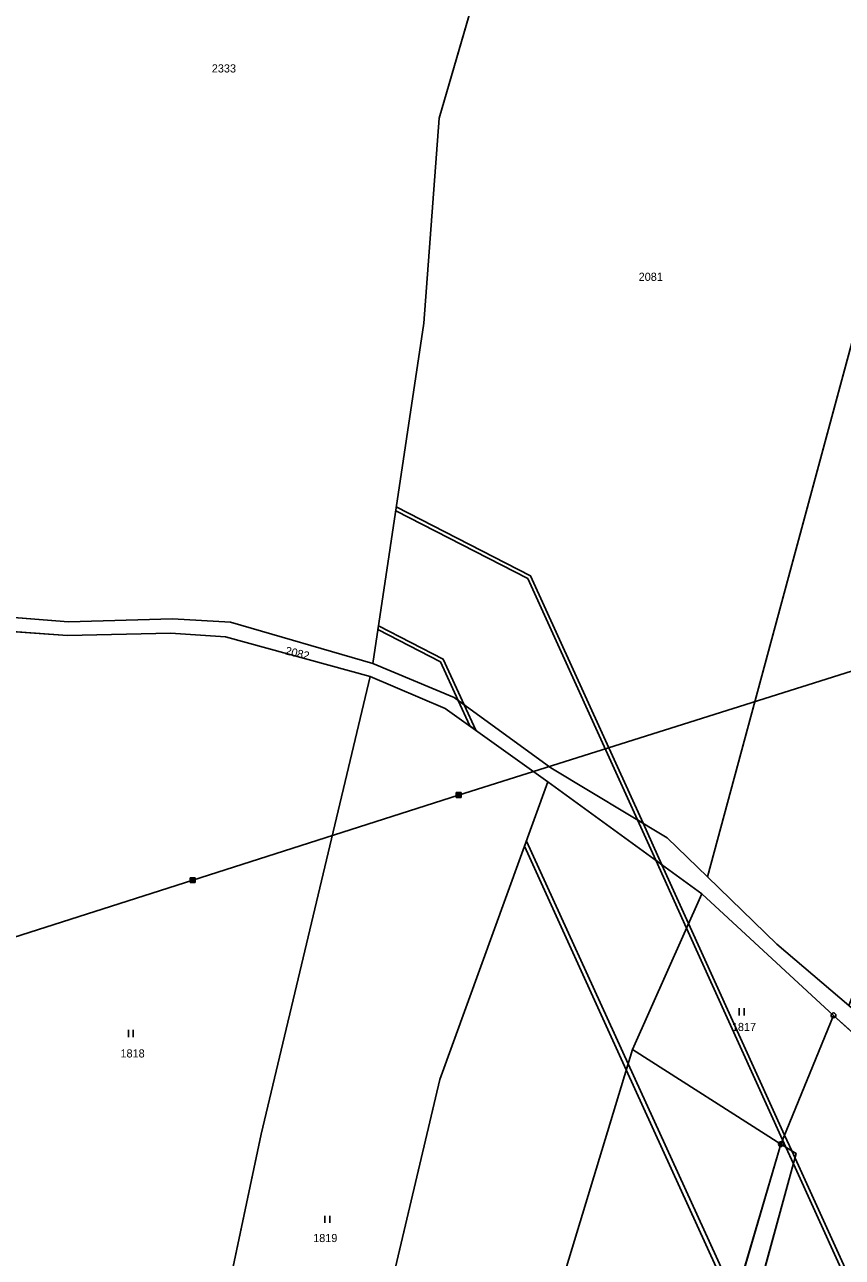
# Model space of a CAD drawing. Extents: x -689422 to -685210, y -987725 to -982160.
# Drawn here: x -687963.9 to -687793.1, y -985337.6 to -985080 of the extents above; entities that cross this region are included whole.
import ezdxf

# ---------------------------------------------------------------- set-up
doc = ezdxf.new("R2010")
doc.units = 0
for name, color, linetype in [('KN_Hranice_parcel', 7, 'Continuous'), ('KN_Parcelni cisla', 7, 'Continuous'), ('KN_Polygon parcely', 7, 'Continuous'), ('KN_Pozemkove predmety', 7, 'Continuous'), ('KN_POZEMKY_ORNA PUDA', 7, 'Continuous'), ('KN_POZEMKY_OSTATNI PLOCHA', 7, 'Continuous'), ('KN_POZEMKY_TTP', 7, 'Continuous'), ('KN_VYUZITI_17_ostatni plocha_ostatni komunikace', 7, 'Continuous'), ('KN_VYUZITI_26_ostatni plocha_jina plocha', 7, 'Continuous'), ('KN_Věcná břemena k části', 7, 'Continuous'), ('KN_Značky bodu BP', 7, 'Continuous'), ('KN_Značky kultur', 7, 'Continuous')]:
    doc.layers.add(name, color=color, linetype=linetype)

msp = doc.modelspace()

# ---------------------------------------------------------------- linework, layer by layer
at = {"layer": 'KN_Hranice_parcel'}
for p, q in [((-687822.46, -985261.61), (-687854.61, -985238.2)), ((-687822.46, -985261.61), (-687836.95, -985294.14)), ((-687794.92, -985287.03), (-687822.46, -985261.61)), ((-687794.92, -985287.03), (-687805.9, -985313.94)), ((-687805.9, -985313.94), (-687836.95, -985294.14))]:
    msp.add_line(p, q, dxfattribs=at)
for points in [[(-687846.61, -985008.56), (-687865.57, -985059.05), (-687877.32, -985099.51), (-687880.52, -985142.35), (-687891.19, -985213.52)], [(-687752.86, -985057.38), (-687787.15, -985131.76), (-687821.22, -985258.07)], [(-687891.19, -985213.52), (-687920.91, -985204.87), (-687933.06, -985204.13), (-687954.78, -985204.79), (-687976.96, -985203.07)], [(-687891.73, -985216.23), (-687921.95, -985207.93), (-687933.44, -985207.15), (-687954.97, -985207.64), (-687977.1, -985206.05)], [(-687891.19, -985213.52), (-687874.2, -985220.59), (-687853.98, -985235.32), (-687829.68, -985249.9), (-687821.22, -985258.07)], [(-687941.16, -985425.07), (-687933.58, -985402.07), (-687914.54, -985311.84), (-687891.73, -985216.23)], [(-687854.61, -985238.2), (-687876.08, -985222.87), (-687891.73, -985216.23)], [(-687921.53, -985453.72), (-687900.89, -985400.68), (-687877.16, -985300.44), (-687854.61, -985238.2)], [(-687821.22, -985258.07), (-687806.76, -985272.12), (-687791.73, -985284.98)], [(-687726.97, -985353.78), (-687744.93, -985332.23), (-687794.92, -985287.03)], [(-687836.95, -985294.14), (-687852.58, -985345.78), (-687869.21, -985402.06), (-687878.7, -985430.53), (-687898.26, -985479.03)], [(-687872.8, -985507.34), (-687860.75, -985483.25), (-687857.89, -985476.91), (-687846.35, -985444.35), (-687832.38, -985403.75), (-687805.9, -985313.94)], [(-687805.9, -985313.94), (-687802.69, -985315.92), (-687828.18, -985408.54), (-687852.47, -985475.92), (-687857.65, -985488.29), (-687867.98, -985503.69), (-687821.84, -985569.43)]]:
    msp.add_lwpolyline(points, dxfattribs=at)
at = {"layer": 'KN_Polygon parcely'}
for points in [[(-687971.31, -985153.54), (-687972.15, -985168.6), (-687976.96, -985203.07), (-687954.78, -985204.79), (-687933.06, -985204.13), (-687920.91, -985204.87), (-687891.19, -985213.52), (-687880.52, -985142.35), (-687877.32, -985099.51), (-687865.57, -985059.05), (-687846.61, -985008.56), (-687923.44, -984968.56), (-687938.27, -984962.66), (-687951.09, -984960.09), (-687969.67, -985019.07), (-687973.42, -985046.27), (-687970.54, -985067.74), (-687968.9, -985094.24), (-687969.4, -985118.12), (-688058.44, -985104.36), (-688056.3, -985142.87)], [(-687880.52, -985142.35), (-687891.19, -985213.52), (-687874.2, -985220.59), (-687853.98, -985235.32), (-687829.68, -985249.9), (-687821.22, -985258.07), (-687787.15, -985131.76), (-687752.86, -985057.38), (-687846.61, -985008.56), (-687865.57, -985059.05), (-687877.32, -985099.51)], [(-687921.95, -985207.93), (-687933.44, -985207.15), (-687954.97, -985207.64), (-687977.1, -985206.05), (-687978.61, -985256.47), (-687977.44, -985289.64), (-687977.85, -985313.31), (-687979.9, -985358.31), (-687980.13, -985361.3), (-687963.48, -985398.25), (-687941.16, -985425.07), (-687933.58, -985402.07), (-687914.54, -985311.84), (-687891.73, -985216.23)], [(-687929.15, -985445.85), (-687921.53, -985453.72), (-687900.89, -985400.68), (-687877.16, -985300.44), (-687854.61, -985238.2), (-687876.08, -985222.87), (-687891.73, -985216.23), (-687914.54, -985311.84), (-687933.58, -985402.07), (-687941.16, -985425.07)], [(-687854.61, -985238.2), (-687877.16, -985300.44), (-687900.89, -985400.68), (-687921.53, -985453.72), (-687898.26, -985479.03), (-687878.7, -985430.53), (-687869.21, -985402.06), (-687852.58, -985345.78), (-687836.95, -985294.14), (-687822.46, -985261.61)], [(-687794.92, -985287.03), (-687822.46, -985261.61), (-687836.95, -985294.14), (-687805.9, -985313.94)], [(-687857.65, -985488.29), (-687867.98, -985503.69), (-687821.84, -985569.43), (-687805.64, -985534.83), (-687792.04, -985510.21), (-687773.16, -985461.34), (-687768.09, -985450.75), (-687738.69, -985389.37), (-687726.97, -985353.78), (-687744.93, -985332.23), (-687794.92, -985287.03), (-687805.9, -985313.94), (-687802.69, -985315.92), (-687828.18, -985408.54), (-687852.47, -985475.92)], [(-687805.9, -985313.94), (-687836.95, -985294.14), (-687852.58, -985345.78), (-687869.21, -985402.06), (-687878.7, -985430.53), (-687898.26, -985479.03), (-687897.01, -985480.39), (-687872.8, -985507.34), (-687860.75, -985483.25), (-687857.89, -985476.91), (-687846.35, -985444.35), (-687832.38, -985403.75)], [(-687822.91, -985571.46), (-687821.84, -985569.43), (-687867.98, -985503.69), (-687857.65, -985488.29), (-687852.47, -985475.92), (-687828.18, -985408.54), (-687802.69, -985315.92), (-687805.9, -985313.94), (-687832.38, -985403.75), (-687846.35, -985444.35), (-687857.89, -985476.91), (-687860.75, -985483.25), (-687872.8, -985507.34), (-687864.87, -985516.23)]]:
    msp.add_lwpolyline(points, close=True, dxfattribs=at)
for points in [[(-687752.86, -985057.38), (-687787.15, -985131.76), (-687821.22, -985258.07), (-687806.76, -985272.12), (-687791.73, -985284.98), (-687779.71, -985254.57), (-687781.25, -985254.93), (-687771.14, -985232.42), (-687758.91, -985185.37), (-687759.09, -985184.02), (-687758.83, -985180.07), (-687757.66, -985175.98), (-687756.05, -985168.14), (-687755.14, -985162.25), (-687753.15, -985156.53), (-687750.35, -985149.83), (-687747.8, -985144.59), (-687745.49, -985138.62), (-687738.2, -985119.94), (-687731.12, -985101.16), (-687725.73, -985084.09), (-687725.31, -985081.49), (-687725.87, -985077.16)], [(-687724.54, -985350.14), (-687741.32, -985330.42), (-687778.08, -985296.97), (-687790.13, -985286.37), (-687791.73, -985284.98), (-687806.76, -985272.12), (-687821.22, -985258.07), (-687829.68, -985249.9), (-687853.98, -985235.32), (-687874.2, -985220.59), (-687891.19, -985213.52), (-687920.91, -985204.87), (-687933.06, -985204.13), (-687954.78, -985204.79), (-687976.96, -985203.07)], [(-687977.1, -985206.05), (-687954.97, -985207.64), (-687933.44, -985207.15), (-687921.95, -985207.93), (-687891.73, -985216.23), (-687876.08, -985222.87), (-687854.61, -985238.2), (-687822.46, -985261.61), (-687794.92, -985287.03), (-687744.93, -985332.23), (-687726.97, -985353.78)]]:
    msp.add_lwpolyline(points, dxfattribs=at)
at = {"layer": 'KN_Pozemkove predmety'}
for p, q in [((-687873.26, -985240.98), (-687767.2, -985207.53)), ((-687928.83, -985258.76), (-687873.26, -985240.98)), ((-687873.76, -985240.48), (-687872.76, -985240.48)), ((-687873.76, -985241.48), (-687873.76, -985240.48)), ((-687873.76, -985240.68), (-687872.76, -985240.68)), ((-687873.76, -985240.88), (-687872.76, -985240.88)), ((-687873.76, -985241.08), (-687872.76, -985241.08)), ((-687873.76, -985241.28), (-687872.76, -985241.28)), ((-687873.76, -985241.48), (-687872.76, -985241.48)), ((-687873.56, -985241.48), (-687873.56, -985240.48)), ((-687873.36, -985241.48), (-687873.36, -985240.48)), ((-687873.16, -985241.48), (-687873.16, -985240.48)), ((-687872.96, -985241.48), (-687872.96, -985240.48)), ((-687872.76, -985241.48), (-687872.76, -985240.48)), ((-687929.33, -985258.26), (-687928.33, -985258.26)), ((-687929.33, -985259.26), (-687929.33, -985258.26)), ((-687929.33, -985258.46), (-687928.33, -985258.46)), ((-687929.13, -985259.26), (-687929.13, -985258.26)), ((-687928.93, -985259.26), (-687928.93, -985258.26)), ((-687928.73, -985259.26), (-687928.73, -985258.26)), ((-687928.53, -985259.26), (-687928.53, -985258.26)), ((-687928.33, -985259.26), (-687928.33, -985258.26)), ((-687981.36, -985275.53), (-687928.83, -985258.76)), ((-687929.33, -985258.66), (-687928.33, -985258.66)), ((-687929.33, -985258.86), (-687928.33, -985258.86)), ((-687929.33, -985259.06), (-687928.33, -985259.06)), ((-687929.33, -985259.26), (-687928.33, -985259.26))]:
    msp.add_line(p, q, dxfattribs=at)
at = {"layer": 'KN_POZEMKY_ORNA PUDA'}
for p, q in [((-687865.57, -985059.05), (-687877.32, -985099.51)), ((-687877.32, -985099.51), (-687865.57, -985059.05)), ((-687877.32, -985099.51), (-687880.52, -985142.35)), ((-687880.52, -985142.35), (-687877.32, -985099.51)), ((-687787.15, -985131.76), (-687821.22, -985258.07)), ((-687821.22, -985258.07), (-687787.15, -985131.76)), ((-687880.52, -985142.35), (-687891.19, -985213.52)), ((-687891.19, -985213.52), (-687880.52, -985142.35)), ((-687954.78, -985204.79), (-687976.96, -985203.07)), ((-687933.06, -985204.13), (-687954.78, -985204.79)), ((-687920.91, -985204.87), (-687933.06, -985204.13)), ((-687891.19, -985213.52), (-687920.91, -985204.87)), ((-687874.2, -985220.59), (-687891.19, -985213.52)), ((-687853.98, -985235.32), (-687874.2, -985220.59)), ((-687829.68, -985249.9), (-687853.98, -985235.32)), ((-687821.22, -985258.07), (-687829.68, -985249.9)), ((-687806.76, -985272.12), (-687821.22, -985258.07)), ((-687791.73, -985284.98), (-687806.76, -985272.12))]:
    msp.add_line(p, q, dxfattribs=at)
at = {"layer": 'KN_POZEMKY_OSTATNI PLOCHA'}
for p, q in [((-687976.96, -985203.07), (-687954.78, -985204.79)), ((-687954.78, -985204.79), (-687933.06, -985204.13)), ((-687933.06, -985204.13), (-687920.91, -985204.87)), ((-687954.97, -985207.64), (-687977.1, -985206.05)), ((-687920.91, -985204.87), (-687891.19, -985213.52)), ((-687933.44, -985207.15), (-687954.97, -985207.64)), ((-687921.95, -985207.93), (-687933.44, -985207.15)), ((-687891.73, -985216.23), (-687921.95, -985207.93)), ((-687891.19, -985213.52), (-687874.2, -985220.59)), ((-687876.08, -985222.87), (-687891.73, -985216.23)), ((-687874.2, -985220.59), (-687853.98, -985235.32)), ((-687854.61, -985238.2), (-687876.08, -985222.87)), ((-687853.98, -985235.32), (-687829.68, -985249.9)), ((-687822.46, -985261.61), (-687854.61, -985238.2)), ((-687829.68, -985249.9), (-687821.22, -985258.07)), ((-687821.22, -985258.07), (-687806.76, -985272.12)), ((-687794.92, -985287.03), (-687822.46, -985261.61)), ((-687806.76, -985272.12), (-687791.73, -985284.98)), ((-687744.93, -985332.23), (-687794.92, -985287.03)), ((-687832.38, -985403.75), (-687805.9, -985313.94)), ((-687805.9, -985313.94), (-687802.69, -985315.92)), ((-687802.69, -985315.92), (-687828.18, -985408.54))]:
    msp.add_line(p, q, dxfattribs=at)
at = {"layer": 'KN_POZEMKY_TTP'}
for p, q in [((-687977.1, -985206.05), (-687954.97, -985207.64)), ((-687954.97, -985207.64), (-687933.44, -985207.15)), ((-687933.44, -985207.15), (-687921.95, -985207.93)), ((-687921.95, -985207.93), (-687891.73, -985216.23)), ((-687891.73, -985216.23), (-687914.54, -985311.84)), ((-687914.54, -985311.84), (-687891.73, -985216.23)), ((-687891.73, -985216.23), (-687876.08, -985222.87)), ((-687876.08, -985222.87), (-687854.61, -985238.2)), ((-687854.61, -985238.2), (-687877.16, -985300.44)), ((-687877.16, -985300.44), (-687854.61, -985238.2)), ((-687854.61, -985238.2), (-687822.46, -985261.61)), ((-687836.95, -985294.14), (-687822.46, -985261.61)), ((-687822.46, -985261.61), (-687836.95, -985294.14)), ((-687822.46, -985261.61), (-687794.92, -985287.03)), ((-687805.9, -985313.94), (-687794.92, -985287.03)), ((-687794.92, -985287.03), (-687805.9, -985313.94)), ((-687794.92, -985287.03), (-687744.93, -985332.23)), ((-687852.58, -985345.78), (-687836.95, -985294.14)), ((-687836.95, -985294.14), (-687852.58, -985345.78)), ((-687836.95, -985294.14), (-687805.9, -985313.94)), ((-687805.9, -985313.94), (-687836.95, -985294.14)), ((-687877.16, -985300.44), (-687900.89, -985400.68)), ((-687900.89, -985400.68), (-687877.16, -985300.44)), ((-687914.54, -985311.84), (-687933.58, -985402.07)), ((-687933.58, -985402.07), (-687914.54, -985311.84)), ((-687805.9, -985313.94), (-687832.38, -985403.75)), ((-687802.69, -985315.92), (-687805.9, -985313.94)), ((-687828.18, -985408.54), (-687802.69, -985315.92))]:
    msp.add_line(p, q, dxfattribs=at)
at = {"layer": 'KN_VYUZITI_17_ostatni plocha_ostatni komunikace'}
for p, q in [((-687976.96, -985203.07), (-687954.78, -985204.79)), ((-687954.78, -985204.79), (-687933.06, -985204.13)), ((-687933.06, -985204.13), (-687920.91, -985204.87)), ((-687954.97, -985207.64), (-687977.1, -985206.05)), ((-687920.91, -985204.87), (-687891.19, -985213.52)), ((-687933.44, -985207.15), (-687954.97, -985207.64)), ((-687921.95, -985207.93), (-687933.44, -985207.15)), ((-687891.73, -985216.23), (-687921.95, -985207.93)), ((-687891.19, -985213.52), (-687874.2, -985220.59)), ((-687876.08, -985222.87), (-687891.73, -985216.23)), ((-687874.2, -985220.59), (-687853.98, -985235.32)), ((-687854.61, -985238.2), (-687876.08, -985222.87)), ((-687853.98, -985235.32), (-687829.68, -985249.9)), ((-687822.46, -985261.61), (-687854.61, -985238.2)), ((-687829.68, -985249.9), (-687821.22, -985258.07)), ((-687821.22, -985258.07), (-687806.76, -985272.12)), ((-687794.92, -985287.03), (-687822.46, -985261.61)), ((-687806.76, -985272.12), (-687791.73, -985284.98)), ((-687744.93, -985332.23), (-687794.92, -985287.03))]:
    msp.add_line(p, q, dxfattribs=at)
at = {"layer": 'KN_VYUZITI_26_ostatni plocha_jina plocha'}
for p, q in [((-687832.38, -985403.75), (-687805.9, -985313.94)), ((-687805.9, -985313.94), (-687802.69, -985315.92)), ((-687802.69, -985315.92), (-687828.18, -985408.54))]:
    msp.add_line(p, q, dxfattribs=at)
at = {"layer": 'KN_Věcná břemena k části'}
for points in [[(-687835.91, -985246.16), (-687834.73, -985246.87), (-687858.21, -985195.16), (-687886.28, -985180.77), (-687886.4, -985181.59), (-687858.8, -985195.71)], [(-687873.38, -985221.19), (-687872.1, -985222.12), (-687876.46, -985212.57), (-687890, -985205.6), (-687890.12, -985206.4), (-687877.05, -985213.12)], [(-687870.94, -985226.54), (-687869.67, -985227.45), (-687872.1, -985222.12), (-687873.38, -985221.19)], [(-687832.08, -985254.61), (-687830.79, -985255.54), (-687834.73, -985246.87), (-687835.91, -985246.16)], [(-687838.24, -985298.39), (-687837.86, -985297.14), (-687859.1, -985250.6), (-687859.5, -985251.68)], [(-687825.22, -985267.81), (-687830.79, -985255.54), (-687832.08, -985254.61), (-687825.65, -985268.77)], [(-687805.55, -985313.07), (-687805.13, -985312.05), (-687825.22, -985267.81), (-687825.65, -985268.77)], [(-687815.83, -985347.61), (-687815.43, -985346.27), (-687837.86, -985297.14), (-687838.24, -985298.39)], [(-687755.25, -985423.93), (-687754.76, -985422.92), (-687774.68, -985379.11), (-687802.95, -985316.86), (-687803.64, -985315.33), (-687805.13, -985312.05), (-687805.55, -985313.07), (-687804.86, -985314.58), (-687803.28, -985318.07)]]:
    msp.add_lwpolyline(points, close=True, dxfattribs=at)
at = {"layer": 'KN_Značky bodu BP'}
for centre, radius in [((-687794.92, -985287.03), 0.5), ((-687794.92, -985287.03), 0.0303), ((-687805.9, -985313.94), 0.5), ((-687805.9, -985313.94), 0.0303)]:
    msp.add_circle(centre, radius, dxfattribs=at)
at = {"layer": 'KN_Značky kultur'}
for p, q in [((-687814.61, -985287.05), (-687814.61, -985285.55)), ((-687813.61, -985287.05), (-687813.61, -985285.55)), ((-687942.27, -985291.55), (-687942.27, -985290.05)), ((-687941.27, -985291.55), (-687941.27, -985290.05)), ((-687901.21, -985330.42), (-687901.21, -985328.92)), ((-687900.21, -985330.42), (-687900.21, -985328.92))]:
    msp.add_line(p, q, dxfattribs=at)

# ---------------------------------------------------------------- texts
at = {"layer": 'KN_Parcelni cisla'}
for s, p in [('2333', (-687924.84, -985089.97)), ('2081', (-687835.64, -985133.52)), ('1817', (-687816.16, -985290.3)), ('1818', (-687943.93, -985295.83)), ('1819', (-687903.66, -985334.41))]:
    msp.add_text(s, height=1.7, dxfattribs=at).set_placement(p)
msp.add_text('2082', height=1.7, rotation=346, dxfattribs=at).set_placement((-687909.61, -985211.56))

doc.saveas('drawing.dxf')
